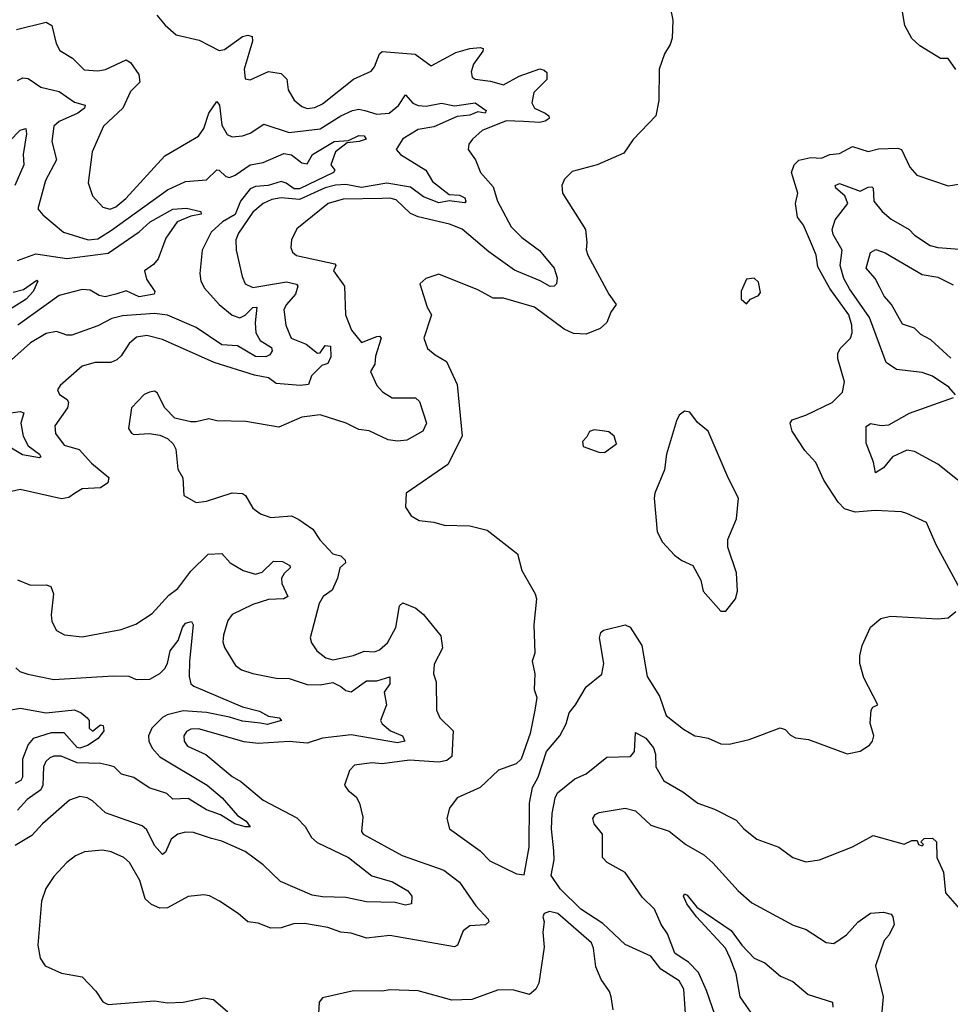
# Model space of a CAD drawing. Extents: x 1245515 to 1420776, y 606314 to 671314.
# Tile 306 of 385: x 1384913 to 1388513, y 643846 to 647657. Entities that reach past the tile are written whole.
import ezdxf

# ---------------------------------------------------------------- set-up
doc = ezdxf.new("R2010")
doc.units = 0

msp = doc.modelspace()

# ---------------------------------------------------------------- linework, layer by layer
at = {"layer": '0CON10XD'}
for points in [[(1387429.2, 647705), (1387439.4, 647655), (1387437.1, 647585), (1387429.5, 647560.5), (1387407.5, 647525), (1387387.1, 647465), (1387385.5, 647344.5), (1387374, 647285), (1387287, 647193), (1387250.3, 647139.7), (1387146.7, 647095), (1387050.9, 647069.1), (1387020.2, 647039.8), (1387010, 647015), (1387013.5, 646985), (1387102, 646845), (1387107.5, 646795), (1387104.2, 646765.8), (1387111.1, 646745), (1387191.9, 646595), (1387221.2, 646555), (1387200.6, 646525), (1387184.3, 646485), (1387158.5, 646461.5), (1387105, 646439.6), (1387055, 646442.1), (1387019.2, 646459.1), (1386905, 646543.8), (1386785, 646579.5), (1386745, 646578.6), (1386685, 646611.4), (1386535, 646672), (1386484.1, 646655.9), (1386461.2, 646635), (1386490, 646545), (1386506.2, 646515), (1386476.2, 646423.8), (1386490.8, 646385), (1386519.7, 646359.7), (1386563.8, 646333.8), (1386606, 646245), (1386625.3, 646044.7), (1386569.2, 645935), (1386407.5, 645825), (1386405, 645770), (1386427.3, 645737.3), (1386458.8, 645718.8), (1386515, 645712.9), (1386555, 645701.1), (1386655, 645697.5), (1386721.7, 645681.7), (1386839.4, 645589.4), (1386855.7, 645525), (1386907.1, 645435), (1386912.5, 645415), (1386902.5, 645315), (1386906, 645205), (1386896.1, 645173.9), (1386906.2, 645125), (1386903.3, 645065), (1386914.1, 645034.1), (1386905.6, 644984.4), (1386887.5, 644895), (1386852.5, 644795), (1386833.4, 644776.6), (1386765, 644752), (1386695, 644685.7), (1386605.7, 644645), (1386575.6, 644605), (1386565.7, 644565), (1386576.2, 644525), (1386695, 644440.8), (1386731.2, 644401.2), (1386835, 644351.2), (1386865, 644347.5)], [(1385443.3, 647675), (1385475.7, 647635.7), (1385518.8, 647598.8), (1385607.6, 647577.6), (1385685, 647538.1), (1385705, 647541.5), (1385775, 647592), (1385795, 647596.7), (1385812.4, 647592.4), (1385813.5, 647573.5), (1385781.2, 647465), (1385785, 647427.5), (1385805, 647424.2), (1385875, 647456.7), (1385925, 647448.6), (1385946.7, 647426.7), (1385951.8, 647385), (1385975, 647345.6), (1386005, 647320.9), (1386025, 647313.4), (1386055, 647317.6), (1386085, 647331.2), (1386205, 647426.4), (1386272.4, 647457.6), (1386285.8, 647474.2), (1386305.3, 647524.7), (1386315, 647533.3), (1386443.2, 647523.2), (1386505, 647478.8), (1386599.7, 647530.3), (1386655, 647545.3), (1386695, 647548.9), (1386706.2, 647545), (1386704.3, 647535), (1386668.4, 647485), (1386659.2, 647455), (1386663.1, 647435), (1386675, 647426.7), (1386735, 647419.4), (1386785, 647404.6), (1386845, 647438.2), (1386925, 647466.2), (1386942.1, 647462.1), (1386951.9, 647451.9), (1386951.8, 647425), (1386902.4, 647375), (1386894.6, 647335), (1386905, 647314.5), (1386946, 647295), (1386960, 647285), (1386962, 647275), (1386946.3, 647263.7), (1386925, 647258.9), (1386862.4, 647262.4), (1386795.5, 647265.5), (1386701.9, 647228.1), (1386664.2, 647195), (1386650, 647175), (1386647.5, 647155), (1386676.7, 647115), (1386696.2, 647065), (1386745, 647010.6), (1386761.4, 646955), (1386813.8, 646855), (1386855, 646813.5), (1386923.5, 646763.5), (1386981.1, 646695), (1386992.7, 646657.3), (1386989.2, 646635), (1386981.2, 646625), (1386965, 646624.7), (1386926.7, 646646.8), (1386827.8, 646687.8), (1386727.9, 646757.9), (1386625, 646845.9), (1386576.2, 646866.2), (1386454.3, 646894.3), (1386425, 646906.9), (1386369.3, 646959.3), (1386345, 646966), (1386315, 646964.3), (1386165, 646961.9), (1386106.4, 646945), (1385985, 646847.5), (1385964.5, 646805), (1385961.5, 646775), (1385967.8, 646757.8), (1385984.1, 646744.1), (1386132.5, 646712.5), (1386135.7, 646705), (1386127.1, 646685), (1386168.9, 646625), (1386172.9, 646515), (1386196.5, 646455), (1386235, 646407.5), (1386295, 646430.9), (1386305, 646432.7), (1386311.5, 646425), (1386290.1, 646355), (1386286.5, 646323.5), (1386270, 646295), (1386295, 646240.6), (1386316.3, 646216.4), (1386353.6, 646193.6), (1386444.1, 646194.1), (1386459.8, 646179.8), (1386487.3, 646095), (1386472.7, 646065), (1386410.4, 646029.6), (1386375, 646025.9), (1386338.5, 646031.5), (1386265.3, 646065.3), (1386225, 646070.7), (1386175.8, 646095), (1386075, 646127.5), (1386005, 646119.2), (1385915, 646079.5), (1385788.3, 646101.7), (1385675, 646104.4), (1385645, 646111.9), (1385595, 646100), (1385575, 646101.1), (1385513.3, 646115), (1385473.8, 646155), (1385445, 646213.3), (1385435, 646218.8), (1385415, 646216), (1385395, 646206.2), (1385345.8, 646155), (1385334.3, 646075), (1385345, 646056.2), (1385355, 646051.4), (1385415, 646055.8), (1385455, 646048.6), (1385485, 646035.8), (1385506, 646015), (1385517.5, 645995), (1385525, 645917.5), (1385544.3, 645884.3), (1385547.5, 645815), (1385595, 645788.8), (1385635, 645794.2), (1385735, 645826.2), (1385775, 645823.3), (1385786.7, 645815), (1385815, 645766.7), (1385845, 645744.2), (1385885, 645730.8), (1385965, 645736.9), (1385993.1, 645723.1), (1386047.1, 645685), (1386074.5, 645644.5), (1386125, 645590), (1386155, 645581.4), (1386172.5, 645565), (1386174, 645555), (1386150.9, 645535), (1386141.9, 645495), (1386121.2, 645448.8), (1386086.7, 645425), (1386072.1, 645397.9), (1386036.7, 645265), (1386041.4, 645245), (1386063.1, 645215), (1386097.4, 645187.4), (1386125, 645179.3), (1386205, 645196.2), (1386245, 645212.5), (1386285, 645210.4), (1386305, 645218.2), (1386335.3, 645245), (1386368.3, 645305), (1386381.9, 645388.1), (1386395, 645400), (1386445, 645379.5), (1386475.4, 645355.4), (1386542.2, 645272.2), (1386548.2, 645225), (1386516.8, 645163.2), (1386514.3, 645125), (1386524.1, 645094.1), (1386525.6, 644985), (1386538.6, 644955), (1386590.6, 644905), (1386585.4, 644805), (1386565, 644790), (1386535, 644783.3), (1386421.2, 644791.2), (1386315, 644777.3), (1386275, 644780.8), (1386208.3, 644771.7), (1386188.3, 644751.7), (1386170, 644695), (1386183.6, 644673.6), (1386215, 644650), (1386227.5, 644625), (1386240.7, 644570.7), (1386235.8, 644515.8), (1386241.2, 644505), (1386392.8, 644422.8), (1386554.4, 644365), (1386615, 644319.4), (1386677.4, 644227.4), (1386725, 644176.2), (1386727.5, 644165), (1386715, 644154.3), (1386655, 644150), (1386629, 644131), (1386606.4, 644075), (1386595, 644068.9), (1386345, 644112.5), (1386255, 644102.1), (1386195, 644122.2), (1386155, 644125.6), (1386105, 644143.6), (1386015, 644159.6), (1385972.6, 644157.4), (1385925, 644141.9), (1385885, 644141.1), (1385835, 644160.8), (1385795, 644166.2), (1385758.5, 644198.5), (1385685.4, 644245.4), (1385646.6, 644266.6), (1385625, 644270.6), (1385565, 644264.3), (1385485, 644219.4), (1385455, 644218.6), (1385422.4, 644232.4), (1385398.6, 644255), (1385377.5, 644325), (1385338.2, 644395), (1385315.2, 644415.2), (1385266.9, 644436.9), (1385233.3, 644443.3), (1385163.1, 644436.9), (1385128.7, 644421.3)], [(1388535, 647464), (1388505, 647506.7), (1388475, 647506.7), (1388395, 647556), (1388364.6, 647584.6), (1388336.9, 647635), (1388326.9, 647695)], [(1384900.5, 647619.5), (1385015, 647647.3), (1385037.1, 647635), (1385054.4, 647565), (1385067.6, 647537.6), (1385117.6, 647507.6), (1385162.3, 647462.3), (1385215, 647458.9), (1385245, 647464.1), (1385325, 647501.5), (1385341.3, 647491.3), (1385373.5, 647445), (1385377.1, 647415), (1385341.2, 647378.8), (1385311.8, 647315), (1385236.5, 647245), (1385192.9, 647145), (1385177.3, 647025), (1385194.7, 646974.7), (1385235, 646931.1), (1385263.1, 646923.1), (1385285, 646932.9), (1385323.4, 646965), (1385475, 647130.6), (1385605, 647206.7), (1385625, 647235.6), (1385645.2, 647295), (1385675, 647340), (1385686.2, 647326.2), (1385695, 647249.1), (1385715, 647212.9), (1385735, 647203.2), (1385775, 647207.3), (1385805, 647218), (1385857.1, 647252.9), (1385955, 647220), (1386075, 647233.9), (1386155, 647285.3), (1386200.6, 647305), (1386225, 647310.5), (1386248.6, 647305), (1386295, 647290.7), (1386342.9, 647295), (1386379.1, 647325), (1386405, 647366.7), (1386433.9, 647333.9), (1386455, 647324.3), (1386485, 647321.9), (1386545, 647334.1), (1386595, 647324), (1386675, 647335.5), (1386717.6, 647305), (1386714.4, 647295.6), (1386685, 647300.6), (1386655, 647287.1), (1386605, 647282.4), (1386515, 647242.3), (1386455, 647231.7), (1386395, 647195.2), (1386369.2, 647155), (1386386, 647135), (1386484.5, 647075), (1386510.1, 647030.1), (1386575, 646980.9), (1386615, 646977.6), (1386635, 646967.5), (1386639.1, 646955), (1386635, 646948.6), (1386575, 646956.5), (1386535, 646948), (1386475, 646971.4), (1386425, 647008.5), (1386333.6, 647023.6), (1386235, 647007.1), (1386175, 647018.5), (1386135, 647016.5), (1386095, 647006.8), (1385995, 646961.5), (1385925, 646967.4), (1385888.9, 646961.1), (1385854.5, 646945), (1385815, 646912.3), (1385758.8, 646831.2), (1385749.6, 646805), (1385750.9, 646765), (1385773.1, 646663.1), (1385785.3, 646635.3), (1385815, 646620.9), (1385945, 646642.3), (1385983.9, 646633.9), (1385989.6, 646625), (1385980, 646595), (1385944.5, 646555), (1385934.6, 646535), (1385942.2, 646475), (1385962.9, 646425), (1386021.6, 646401.6), (1386065, 646366.2), (1386075, 646367.5), (1386095, 646395.4), (1386115, 646393.8), (1386117.3, 646352.7), (1386105, 646326.2), (1386081.7, 646318.3), (1386041.7, 646278.3), (1386030, 646245), (1385998.3, 646241.7), (1385905, 646249.3), (1385875, 646271.5), (1385820.7, 646280.7), (1385665, 646330.7), (1385465, 646418.9), (1385405, 646434.7), (1385365, 646428), (1385336.2, 646403.8), (1385305, 646355.5), (1385288.9, 646341.1), (1385265, 646330.5), (1385205, 646330.5), (1385155, 646316.5), (1385069.3, 646240.7), (1385059.2, 646225), (1385066.3, 646206.3), (1385096.6, 646186.6), (1385101.5, 646175), (1385097.5, 646155), (1385048.5, 646085), (1385050.9, 646055), (1385085, 646010.8), (1385143.4, 645993.4), (1385190.7, 645940.7), (1385257.1, 645885), (1385254.3, 645865), (1385225.8, 645845), (1385155, 645841.8), (1385125, 645823.1), (1385102.6, 645807.4), (1385075, 645802.3), (1384915, 645838.8), (1384865, 645827.5)], [(1384905, 647421.9), (1384925, 647432.2), (1384945, 647428.9), (1384995, 647395.3), (1385065, 647378.6), (1385125, 647337.7), (1385166.3, 647326.3), (1385164.2, 647315), (1385137.5, 647295), (1385065, 647262.7), (1385044.7, 647245), (1385036.7, 647185), (1385055.8, 647115), (1385013.2, 647035), (1384983.3, 646925), (1385002.2, 646902.2), (1385081.9, 646835), (1385177.5, 646805), (1385215, 646808.4), (1385267.7, 646842.3), (1385485, 646998.1), (1385555, 647030.3), (1385635, 647036.5), (1385675, 647075.5), (1385685, 647074.5), (1385710.4, 647050.4), (1385725, 647046.5), (1385746.9, 647055), (1385805, 647095.2), (1385855, 647104.7), (1385935, 647138.7), (1385965, 647133.4), (1386005, 647102.7), (1386025, 647098.5), (1386046.1, 647135), (1386129.6, 647185), (1386185, 647189.4), (1386225, 647208.1), (1386245, 647208), (1386253.8, 647195), (1386225.7, 647185), (1386180, 647180), (1386134.8, 647145.2), (1386117.3, 647095), (1386132.5, 647075), (1386127.5, 647065), (1385995, 647002.6), (1385975, 647002.8), (1385944.4, 647024.4), (1385925, 647030.5), (1385874.2, 647015.8), (1385825, 647011.8), (1385805, 647002.7), (1385767.4, 646955), (1385746.4, 646903.6), (1385697.1, 646875), (1385653.8, 646835), (1385618.4, 646765), (1385609.2, 646675), (1385614, 646645), (1385628, 646618), (1385685, 646554.7), (1385735, 646513.1), (1385765, 646502.7), (1385785, 646513.6), (1385815, 646542.9), (1385830.6, 646545), (1385823.5, 646483.5), (1385826.8, 646445), (1385843, 646415), (1385887.7, 646387.7), (1385890.2, 646375), (1385880.7, 646359.3), (1385865, 646352.1), (1385825, 646353.2), (1385755, 646395.1), (1385695, 646398.5), (1385595, 646465.7), (1385485, 646512.8), (1385435, 646519.8), (1385310.6, 646510.6), (1385269.5, 646500.5), (1385215, 646472.3), (1385115, 646436.5), (1385095, 646436.4), (1385055, 646450.4), (1385015, 646442), (1384955, 646406.2), (1384845, 646307.7)], [(1384873.8, 647186.2), (1384915, 647229.3), (1384936.4, 647236.4), (1384939.3, 647215), (1384926.3, 647135), (1384929.2, 647095), (1384894.2, 647015)], [(1388550, 645455), (1388458.6, 645625), (1388420.9, 645710.9), (1388345, 645745.6), (1388325, 645751.9), (1388222.7, 645757.3), (1388145, 645751.1), (1388103.8, 645763.8), (1388079.3, 645789.3), (1388024.3, 645875), (1387993.2, 645943.2), (1387950.2, 645990.2), (1387901.4, 646065), (1387894.3, 646095), (1387901.7, 646108.3), (1387955, 646126.2), (1388055.8, 646175), (1388095.7, 646215), (1388104.4, 646255), (1388078.8, 646345), (1388078.5, 646365), (1388087.5, 646385), (1388127.9, 646425), (1388133.9, 646445), (1388132.6, 646475), (1388120.5, 646515), (1388046.7, 646616.7), (1388000.4, 646700.4), (1387994.7, 646745), (1387980.5, 646780.5), (1387945, 646861.2), (1387922.7, 646892.7), (1387914.4, 646945.6), (1387924, 646985), (1387898.6, 647065), (1387909.2, 647095), (1387926.8, 647113.2), (1387973.8, 647123.8), (1388015, 647120.8), (1388047.5, 647135), (1388085, 647138.6), (1388135, 647166.5), (1388195, 647147.1), (1388235, 647156.7), (1388310.3, 647160.3), (1388324.4, 647154.4), (1388356.4, 647086.4), (1388383.3, 647055), (1388505, 647014.3), (1388635, 647034.3)], [(1388533.3, 646205), (1388508, 646235), (1388445, 646277.7), (1388405, 646292.1), (1388305, 646303.2), (1388265, 646330.8), (1388201.1, 646505), (1388123.7, 646615), (1388102.1, 646655), (1388087.8, 646705), (1388095.3, 646765), (1388060.2, 646825), (1388055.8, 646845), (1388067.8, 646882.2), (1388116.9, 646945), (1388105.6, 646975), (1388070.5, 647005), (1388067.5, 647015), (1388085, 647023.5), (1388165, 646992.7), (1388195, 647008.8), (1388210.2, 647010.2), (1388215.5, 647005), (1388217.6, 646955), (1388249.6, 646915), (1388285.2, 646885.2), (1388354.5, 646845), (1388375, 646823.1), (1388435, 646782.8), (1388465, 646774.8), (1388549.1, 646769.1)], [(1384905, 646725.5), (1384975, 646751.4), (1385095, 646732.3), (1385255, 646753.8), (1385375, 646835.4), (1385417.1, 646875), (1385505, 646923.8), (1385557.9, 646927.9), (1385614.2, 646915), (1385615, 646904.6), (1385575, 646896.4), (1385522, 646875), (1385478.6, 646811.4), (1385448.3, 646731.7), (1385430.4, 646709.6), (1385395.6, 646685), (1385403.1, 646653.1), (1385436.2, 646605), (1385432.5, 646595), (1385375, 646584.1), (1385325, 646608.1), (1385285, 646595.3), (1385244, 646584), (1385220, 646590), (1385185, 646609.7), (1385155, 646612.1), (1385065, 646589.8), (1384905.1, 646474.9)], [(1388515, 646347.3), (1388437.5, 646417.5), (1388399.1, 646439.1), (1388375, 646462.9), (1388328.7, 646478.7), (1388286, 646555), (1388257.2, 646587.2), (1388240.3, 646620.3), (1388223.1, 646655), (1388188.5, 646695), (1388204.5, 646755.5), (1388225, 646766.9), (1388260.8, 646755), (1388405, 646670.4), (1388465, 646660), (1388525, 646630.9)], [(1384887.8, 646602.2), (1384927.4, 646612.6), (1384979.3, 646649.3), (1384982.5, 646645), (1384965.6, 646605), (1384938, 646575), (1384875.3, 646534.7)], [(1387725, 646557.5), (1387740, 646575), (1387770.7, 646589.3), (1387779.3, 646600.7), (1387771.7, 646641.7), (1387755, 646656), (1387725, 646652.5), (1387704.3, 646605.7), (1387703.8, 646575), (1387725, 646557.5)], [(1388616.9, 645815), (1388465, 645936.4), (1388375, 645986.2), (1388345, 645991.1), (1388289.6, 645965), (1388255, 645923.1), (1388223.6, 645903.6), (1388216.9, 645945), (1388187.5, 646017.5), (1388187.5, 646082.5), (1388205, 646094.4), (1388245.8, 646085.8), (1388275, 646089.2), (1388355, 646134.3), (1388525.5, 646194.5)], [(1384851.9, 646131.9), (1384915, 646140.5), (1384929.5, 646135), (1384917.7, 646095), (1384925.9, 646045), (1384945, 646007.5), (1384990, 645975), (1384994, 645965), (1384989.3, 645960.7), (1384923.4, 645973.4), (1384855.8, 646014.2)], [(1387645, 645367.5), (1387682.5, 645415), (1387690, 645445), (1387686.1, 645516.1), (1387653.3, 645615), (1387653.3, 645645), (1387686, 645725), (1387693.8, 645805), (1387653.4, 645883.4), (1387576.7, 646065), (1387535, 646097.5), (1387505, 646137.5), (1387485, 646142.5), (1387465, 646126.7), (1387454, 646105), (1387416, 645975), (1387407.5, 645915), (1387370.8, 645825), (1387367.5, 645805), (1387378.8, 645675), (1387400, 645635), (1387446.7, 645585), (1387475, 645563.8), (1387516.7, 645545), (1387547.7, 645487.7), (1387556.7, 645445), (1387625, 645367.5), (1387645, 645367.5)], [(1387175, 645982.5), (1387222.5, 646015), (1387212.5, 646045), (1387191.7, 646061.7), (1387166.4, 646066.4), (1387135, 646070), (1387117, 646063), (1387107.5, 646042.5), (1387090, 646025), (1387092.5, 646005), (1387153.6, 645983.6), (1387175, 645982.5)], [(1384905, 645489.4), (1384955, 645468.8), (1385015, 645470), (1385033.4, 645463.4), (1385043.5, 645435), (1385034.2, 645354.2), (1385037.8, 645327.8), (1385055, 645293.3), (1385086.8, 645276.8), (1385155, 645268.5), (1385305, 645296.5), (1385362.2, 645317.8), (1385425, 645358.9), (1385489.7, 645430.3), (1385525, 645455.6), (1385575, 645523.3), (1385642.1, 645587.9), (1385695, 645591.1), (1385727.1, 645555), (1385777.5, 645525), (1385825, 645510.9), (1385850.8, 645519.2), (1385895, 645561.2), (1385929.5, 645559.5), (1385957.5, 645545), (1385959.2, 645535), (1385936, 645514), (1385925.3, 645495), (1385927.6, 645475), (1385950.5, 645425), (1385935, 645416.1), (1385875, 645413.4), (1385815, 645394.1), (1385734.4, 645355), (1385718.3, 645331.7), (1385701.4, 645275), (1385698.8, 645248.8), (1385705, 645226.7), (1385747.4, 645157.4), (1385771.4, 645141.4), (1385815, 645126.4), (1385905, 645108.2), (1385955, 645107.1), (1386025, 645084.1), (1386075, 645083.4), (1386125, 645091.8), (1386155, 645076.8), (1386175, 645060.8), (1386195, 645055.4), (1386255, 645098.9), (1386295, 645098.2), (1386345, 645113.3), (1386345, 645086.2), (1386322.7, 645055), (1386331.9, 645005), (1386308.9, 644945), (1386315, 644931.4), (1386346.9, 644905), (1386394.4, 644885), (1386403.1, 644865), (1386375, 644857.8), (1386195, 644889), (1386085, 644876.2), (1386025, 644857.6), (1385955, 644863.4), (1385835, 644856), (1385781.6, 644861.6), (1385605, 644911.9), (1385575, 644911.5), (1385557.8, 644902.2), (1385548.1, 644885), (1385549.5, 644865), (1385561.5, 644845), (1385632.8, 644812.7), (1385735, 644727.5), (1385768.5, 644708.5), (1385855, 644636.6), (1385985, 644568.4), (1386017.1, 644535), (1386041.7, 644491.7), (1386063.2, 644473.2), (1386184.8, 644414.8), (1386275, 644344.1), (1386355, 644320), (1386414.2, 644285), (1386429.5, 644265), (1386428.8, 644235), (1386405, 644230.4), (1386365, 644240.5), (1386255, 644242.6), (1386175, 644260), (1386085, 644262.2), (1386045, 644269.4), (1385921.9, 644321.9), (1385855, 644386.7), (1385785, 644437.8), (1385695, 644478), (1385655, 644488)], [(1386865, 644347.5), (1386884.5, 644455), (1386884.7, 644625), (1386896.9, 644685), (1386918.9, 644725), (1386951.1, 644825), (1387002.9, 644885), (1387027.6, 644932.4), (1387039.2, 644975), (1387063.8, 645005), (1387104.2, 645075), (1387165.4, 645124.6), (1387173.5, 645165), (1387155.6, 645265), (1387161.4, 645285), (1387171.2, 645295), (1387255, 645315.6), (1387275, 645306), (1387320, 645235), (1387340, 645115), (1387388.6, 645038.6), (1387414.7, 644964.7), (1387481.4, 644911.4), (1387525, 644885.6), (1387542.5, 644882.5), (1387576.2, 644876.2), (1387625, 644854.4), (1387657.3, 644852.7), (1387735, 644871.1), (1387855, 644916.2), (1387875, 644910), (1387895, 644887.5), (1387915, 644877.5), (1387965, 644871.2), (1388115, 644816), (1388165, 644826.2), (1388200.3, 644849.7), (1388212.5, 644865), (1388217.5, 644885), (1388203.8, 644935), (1388206.7, 644985), (1388213.8, 644996.2), (1388232.5, 645005), (1388179.5, 645109.5), (1388163.8, 645165), (1388163.8, 645195), (1388172.5, 645235), (1388204.2, 645305.8), (1388245, 645340), (1388281.5, 645348.5), (1388465, 645338), (1388505, 645342), (1388535, 645366.7)], [(1384898.2, 645148.2), (1384914, 645135), (1384944, 645124), (1385045, 645103.3), (1385275, 645117.1), (1385335, 645116), (1385362.9, 645102.9), (1385416.7, 645105), (1385455, 645126.4), (1385475, 645145.5), (1385485.2, 645165), (1385495, 645214.5), (1385526.2, 645255), (1385542.9, 645305), (1385555, 645321.1), (1385577.3, 645327.3), (1385584.4, 645314.4), (1385569.7, 645175), (1385568.3, 645115), (1385575, 645086.9), (1385587, 645077), (1385775, 644997.2), (1385841.2, 644981.2), (1385875, 644961.5), (1385916.7, 644955), (1385925.4, 644944.6), (1385870.1, 644929.9), (1385844.1, 644934.1), (1385775, 644942), (1385725, 644958), (1385635, 644975.2), (1385545, 644982.7), (1385483.2, 644966.8), (1385465, 644956.1), (1385424.7, 644915), (1385411.6, 644885), (1385412.9, 644865), (1385425, 644837.8), (1385455, 644804.1), (1385638, 644695), (1385696.1, 644645), (1385755, 644576.9), (1385788.9, 644555), (1385805, 644533.3), (1385785, 644532.7), (1385745.6, 644545), (1385689.2, 644579.2), (1385635, 644599.3), (1385565, 644643.1), (1385505, 644640.5), (1385482.1, 644662.1), (1385414.2, 644684.2), (1385355, 644724.7), (1385306.7, 644736.7), (1385278.1, 644765), (1385260.9, 644770.9), (1385225, 644778.2), (1385135, 644781), (1385073.4, 644806.6), (1385045, 644807.2), (1385029.4, 644800.6), (1385014.4, 644785.6), (1385005.3, 644765), (1385002.8, 644695), (1384995, 644676.4), (1384941.5, 644638.5), (1384905, 644597.8)], [(1384845, 644979.1), (1384915, 644992), (1385015, 644974.8), (1385125, 644986.5), (1385150.8, 644975), (1385174.2, 644955), (1385182, 644945), (1385181.2, 644915), (1385195, 644903.8), (1385225, 644927.5), (1385236.2, 644925), (1385238.8, 644905), (1385216, 644875), (1385175, 644847.5), (1385145, 644837.5), (1385135, 644840), (1385085, 644897.1), (1385035, 644896.8), (1384965, 644875.7), (1384945, 644852), (1384923.9, 644795), (1384924.1, 644725), (1384916.8, 644713.2), (1384895, 644701.2)], [(1387493.8, 643735), (1387482.2, 643905), (1387465, 643937.3), (1387393, 643983), (1387355, 644032.8), (1387255, 644078.4), (1387168.8, 644158.8), (1387083.6, 644215), (1387003.4, 644293.4), (1386969.6, 644345), (1386980.9, 644405), (1386979.7, 644440.3), (1386970.9, 644525), (1386972.7, 644585), (1386984, 644645), (1386993.6, 644665), (1387061.3, 644718.7), (1387105, 644738.2), (1387185, 644802.3), (1387275.6, 644805), (1387291.5, 644825), (1387295, 644898.8), (1387335, 644876.1), (1387365, 644838.8), (1387373.4, 644815), (1387374.3, 644765), (1387405, 644711.5), (1387479.1, 644669.1), (1387537.1, 644625), (1387601.1, 644601.1), (1387685, 644558.6), (1387715, 644525.8), (1387765.5, 644485.5), (1387850, 644455), (1387904.4, 644414.4), (1387955, 644397.5), (1388007.5, 644405), (1388135, 644456), (1388215, 644499.4), (1388335, 644466.7), (1388365, 644480), (1388385, 644480), (1388390, 644465), (1388405, 644460), (1388410, 644465), (1388400, 644475), (1388411.7, 644488.3), (1388445, 644490), (1388460, 644475), (1388460.8, 644415), (1388487.6, 644357.6), (1388495, 644277.5), (1388576.7, 644185)], [(1385655, 644488), (1385585, 644511.1), (1385555, 644512.7), (1385525, 644505.5), (1385498.5, 644485), (1385476.8, 644435), (1385465, 644426.7), (1385435, 644460.8), (1385405, 644521.5), (1385386.9, 644536.9), (1385245, 644587.9), (1385194.3, 644634.3), (1385174, 644645), (1385145, 644650.8), (1385105, 644636.2), (1385000.5, 644545), (1384960.4, 644499.6), (1384895, 644461.1)], [(1387623.8, 643743.8), (1387570, 643900), (1387539.2, 643969.2), (1387500, 644010), (1387475.7, 644025), (1387447.8, 644045), (1387418.9, 644118.9), (1387394.3, 644155), (1387368.9, 644215), (1387321.5, 644261.5), (1387255, 644356.4), (1387185.8, 644395), (1387168.1, 644415), (1387168.1, 644505), (1387135, 644544.3), (1387130, 644565), (1387139.3, 644580.7), (1387155, 644588.2), (1387255, 644605.6), (1387295, 644595.5), (1387355, 644540.3), (1387426.1, 644516.1), (1387490.5, 644465), (1387560, 644425), (1387595, 644394.5), (1387692.2, 644285), (1387745, 644238.8), (1387905, 644152.1), (1387955.4, 644135.4), (1388032.5, 644085), (1388062.2, 644082.2), (1388112.1, 644115), (1388155, 644164.4), (1388205, 644199.2), (1388255, 644203.5), (1388284, 644195), (1388291.4, 644185), (1388295.6, 644155), (1388276.7, 644115), (1388257.1, 644092.9), (1388223.8, 643995), (1388253.1, 643875), (1388241.2, 643735)], [(1385128.7, 644421.3), (1385095, 644395.6), (1385045, 644340.8), (1385014.3, 644295), (1384997.1, 644245), (1384982.5, 644075), (1384992.5, 644025), (1385012, 643995), (1385075, 643966.5), (1385155, 643952.9), (1385207, 643897), (1385235, 643856.2), (1385255, 643846.2), (1385435, 643860), (1385485, 643852.5), (1385545, 643854.4), (1385625, 643872), (1385662.5, 643865), (1385717.9, 643817.9)], [(1387755.3, 643795), (1387700, 643875), (1387685.2, 643965), (1387661.1, 644025), (1387643.2, 644063.2), (1387531.8, 644185), (1387494.1, 644235), (1387481.5, 644265), (1387485, 644273.8), (1387495, 644269.4), (1387532.4, 644222.4), (1387665, 644131.8), (1387706.7, 644075), (1387755, 644025.4), (1387796.4, 644006.4), (1387855.8, 643955.8), (1387903.8, 643935), (1387963.8, 643885), (1388057.1, 643855), (1388058.5, 643835)], [(1387208.6, 643825), (1387201.9, 643875), (1387195.4, 643895.4), (1387162.3, 643942.3), (1387141.9, 643991.9), (1387133.1, 644063.1), (1387125, 644084.2), (1386995, 644198.5), (1386962.5, 644205), (1386941.7, 644198.3), (1386936.7, 644185), (1386942.5, 644165), (1386937.5, 644125), (1386942.3, 644067.7), (1386921.2, 643928.8), (1386910, 643905), (1386885.9, 643884.1), (1386825, 643900.8), (1386765, 643902.2), (1386662.5, 643865), (1386585, 643862.7), (1386455, 643899.1), (1386345, 643902.5), (1386315, 643897.8), (1386205, 643899.2), (1386085, 643872), (1386072, 643855), (1386066.1, 643766.1)]]:
    msp.add_lwpolyline(points, dxfattribs=at)

doc.saveas('drawing.dxf')
